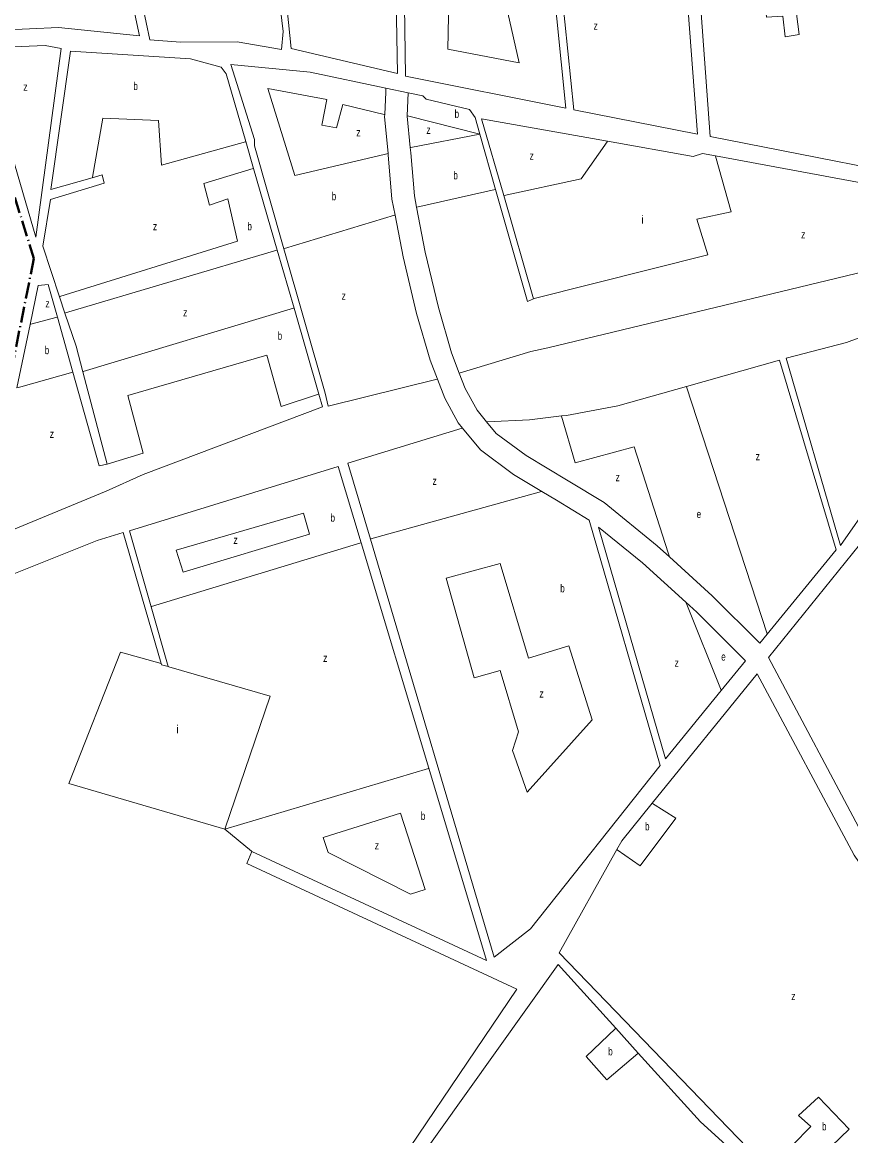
# Model space of a CAD drawing. Extents: x 639657 to 671642, y 222838 to 252123.
# Drawn here: x 645097 to 646133, y 234105 to 235497 of the extents above; entities that cross this region are included whole.
import ezdxf

# ---------------------------------------------------------------- set-up
doc = ezdxf.new("R2010")
doc.units = 0
doc.header["$LTSCALE"] = 4
doc.linetypes.add('DOT_DASHED', pattern=[7.7, 5, -1.2, 0.3, -1.2])
for name, color, linetype, lineweight in [('1', 7, 'Continuous', 13), ('21', 7, 'Continuous', 13), ('4', 7, 'DOT_DASHED', 40)]:
    doc.layers.add(name, color=color, linetype=linetype, lineweight=lineweight)
doc.layers.add('7', color=7, linetype='Continuous')

msp = doc.modelspace()

# ---------------------------------------------------------------- linework, layer by layer
at = {"layer": '1'}
for p, q in [((645579.594, 235408.462), (645578.231, 235379.811)), ((645475.6, 235033.2), (645424.158, 235213.682)), ((645050.013, 234847.823), (645202.059, 234910.821)), ((645900.98, 234575.9), (645817.455, 234865.465)), ((645686.73, 234328.11), (645532.16, 234850.744)), ((646015.52, 234682.319), (645884.374, 234520.569))]:
    msp.add_line(p, q, dxfattribs=at)
for points in [[(645326.87, 236001.17), (645164.55, 235940.98), (645257.22, 235519.48), (645247.34, 235517.92), (645256.64, 235474.78), (645294.7, 235471.78), (645365.62, 235472.21), (645420.92, 235462.45), (645423.14, 235485.24), (645412.03, 235578.44), (645399.43, 235739.54), (645380.89, 235852.03)], [(645114.17, 235228.07), (645044.79, 235464.25), (645125.58, 235467.54), (645145.59, 235464)]]:
    msp.add_lwpolyline(points, close=True, dxfattribs=at)
for points in [[(646274.127, 235371.606), (646292.24, 235288.07), (645956.71, 235353.74), (645928.56, 235742.53), (645923.92, 235762.48), (645929.11, 235827.2), (645931.11, 235920.48), (645922.95, 235989.19), (645934.57, 235985.14), (646044.18, 235918.37), (646077.46, 235923.3), (646144.99, 235951.43), (646168.02, 235910.74), (646221.42, 235860.99), (646229.75, 235868.35), (646175.52, 235915.08), (646147.13, 235958.96), (646112.99, 235946.51), (646075.06, 235928.87)], [(645147.628, 235922.555), (645158.96, 235872.6), (645243.5, 235479.86), (645142.2, 235489.99), (645033.27, 235485.03), (644957.87, 235703.69), (644916.403, 235841.076)], [(645725.61, 235924.82), (645719.38, 235924.35), (645649.49, 235896.42), (645566.34, 235891.4), (645501.94, 235879.41), (645393.62, 235844.8), (645416.89, 235661.63), (645419.19, 235602.12), (645433.16, 235463.81), (645565.97, 235432.6), (645564.54, 235524.56), (645573.498, 235601.106), (645582.916, 235599.143)], [(645582.916, 235599.143), (645578.67, 235566.98), (645574.9, 235517.11), (645575.87, 235429.43), (645776.65, 235389.39), (645759.26, 235559.27), (645739.48, 235630.06), (645723.17, 235695.51), (645719.51, 235765.11), (645715.13, 235812.36), (645714.77, 235871.67), (645725.61, 235924.82)], [(645766.72, 235557.467), (645771.67, 235534.2), (645786.33, 235387.08), (645940.95, 235356.83), (645925.054, 235566.468)], [(645376.465, 235347.418), (645351.9, 235432.16), (645345.83, 235440.5), (645307.29, 235451.02), (645157.22, 235460.42), (645132.71, 235287.5), (645184.578, 235302.41)], [(645424.158, 235213.682), (645387.49, 235342.33), (645387.23, 235350.28), (645357.85, 235444.01), (645456.99, 235434.3), (645551.618, 235414.358), (645579.594, 235408.462)], [(645551.618, 235414.358), (645551.38, 235409.358), (645550.051, 235381.419)], [(645579.594, 235408.462), (645597.73, 235404.64), (645602.06, 235400.37), (645655.87, 235387.58), (645663.03, 235377.53), (645668.977, 235356.686), (645688.622, 235287.833)], [(645550.051, 235381.419), (645549.921, 235378.693), (645554.391, 235332.479)], [(645578.231, 235379.811), (645578.211, 235379.385), (645582.024, 235339.957)], [(645698.809, 235280.108), (645670.99, 235376.07), (645828.527, 235347.838)], [(645202.059, 234910.821), (645247.98, 234931.25), (645472.48, 235016.2), (645467.932, 235031.89), (645436.735, 235139.508), (645415.765, 235211.847), (645386.146, 235314.023), (645376.465, 235347.418)], [(645828.527, 235347.838), (645935.43, 235328.68), (645947.44, 235332.83), (645963.427, 235329.862)], [(645554.391, 235332.479), (645554.528, 235331.06), (645559.136, 235275.745), (645562.989, 235255.614)], [(645582.024, 235339.957), (645582.64, 235333.59), (645587.139, 235279.58), (645589.807, 235265.639)], [(645963.427, 235329.862), (646231.04, 235280.18), (646247.65, 235269.54), (646254.36, 235263.13), (646255.11, 235210.7), (645754.01, 235089.69)], [(645184.578, 235302.41), (645196.86, 235305.94), (645199.51, 235295.42), (645132.36, 235275.03), (645122.62, 235216.95), (645143.674, 235153.577), (645150.445, 235133.194)], [(645688.622, 235287.833), (645728.608, 235147.686), (645736.209, 235151.096), (645698.809, 235280.108)], [(645589.807, 235265.639), (645600.559, 235209.465), (645617.149, 235140.054), (645633.515, 235083.491), (645643.289, 235058.229)], [(645562.989, 235255.614), (645572.958, 235203.528), (645589.852, 235132.847), (645606.746, 235074.459), (645615.965, 235050.633)], [(645140.902, 235128.07), (645129.36, 235169.07), (645116.91, 235167.7), (645106.741, 235119.076), (645090.158, 235039.783)], [(645203.218, 234944.245), (645193.235, 234942.167), (645160.247, 235059.352), (645140.902, 235128.07)], [(645150.445, 235133.194), (645164.23, 235091.7), (645172.625, 235059.951), (645203.218, 234944.245)], [(646119.84, 234842.62), (646051.98, 235076.66), (646127.3, 235096.25), (646164.18, 235110.01), (646244.01, 235129.4)], [(646244.01, 235129.4), (646229.86, 235019.29), (646216.11, 234983.53), (646199.09, 234955.92), (646119.84, 234842.62)], [(645754.01, 235089.69), (645732.54, 235085.04), (645643.289, 235058.229)], [(645927.195, 235041.631), (646043.39, 235074.46), (646114.29, 234837.43), (646028.265, 234731.958), (646018.9, 234720.476)], [(645643.289, 235058.229), (645650.818, 235038.77), (645665.557, 235011.961), (645677.512, 234997.342)], [(645615.965, 235050.633), (645615.465, 235050.509), (645479.57, 235016.68), (645475.6, 235033.2)], [(645615.965, 235050.633), (645625.176, 235026.826), (645642.07, 234996.096), (645647.489, 234989.469)], [(645777.1, 235005.37), (645841.29, 235017.36), (645927.195, 235041.631)], [(645677.512, 234997.342), (645678.012, 234997.366), (645731.14, 234999.93), (645771, 235004.648), (645777.1, 235005.37)], [(645677.512, 234997.342), (645689.34, 234982.878), (645726.884, 234955.054), (645779.525, 234923.456), (645824.22, 234896.306), (645890.834, 234842.355), (645905.846, 234828.702)], [(645532.16, 234850.744), (645504.08, 234945.69), (645646.989, 234989.316), (645647.489, 234989.469)], [(645647.489, 234989.469), (645669.714, 234962.292), (645711.181, 234931.561), (645746.67, 234910.258)], [(645520.763, 234846.019), (645492.07, 234941.54), (645231.22, 234860.88), (645258.214, 234766.22), (645279.55, 234691.4)], [(646614.164, 234520.24), (646472.69, 234716.77), (646204.86, 234919.26), (646029.641, 234702.821)], [(645746.67, 234910.258), (645764.935, 234899.294), (645805.711, 234874.525)], [(645805.711, 234874.525), (645894.58, 234567.91), (645732.51, 234363.63), (645686.73, 234328.11)], [(645270.628, 234695.276), (645223.28, 234859.11), (645190.67, 234849.03), (645027.741, 234783.832)], [(645817.455, 234865.465), (645872.442, 234820.931), (645926.505, 234771.76)], [(645383.94, 234460.37), (645677.51, 234324.19), (645605.367, 234564.363), (645520.763, 234846.019)], [(645905.846, 234828.702), (645959.506, 234779.898), (646018.9, 234720.476)], [(645926.505, 234771.76), (645940.018, 234759.47), (646000.968, 234698.491)], [(645279.55, 234691.4), (645271.171, 234693.399), (645270.628, 234695.276)], [(646000.968, 234698.491), (645970.657, 234661.328), (645900.98, 234575.9)], [(646029.641, 234702.821), (646149.435, 234477.749), (646243.9, 234342.178)], [(646477.553, 234138.71), (646450.23, 234142.77), (646422.68, 234149.05), (646364.46, 234179.86), (646334.67, 234200.52), (646282.76, 234253.5), (646253.28, 234293.72), (646224.26, 234328.36), (646137.07, 234455.7), (646015.52, 234682.319)], [(645884.374, 234520.569), (645846.38, 234473.71), (645840.244, 234462.747)], [(645153.621, 233705.489), (645280.1, 233697.96), (645344.05, 233729.24), (645519.8, 233999.03), (645715.35, 234288.32), (645377.59, 234445.08), (645383.94, 234460.37)], [(645840.244, 234462.747), (645767.94, 234333.55), (646073.53, 234017.44), (646131.96, 233976.39), (646124.67, 233967.14), (646066.7, 234011.51), (645944.63, 234122.51), (645867.04, 234208.38), (645839.066, 234239.339)], [(645839.066, 234239.339), (645766.96, 234319.14), (645539.16, 233999.46), (645494.812, 233928.919)]]:
    msp.add_lwpolyline(points, dxfattribs=at)
at = {"layer": '21'}
for points in [[(645630.843, 235545.85), (645694.911, 235549.055), (645717.948, 235446.107), (645628.871, 235463.009)], [(646025.766, 235521.81), (646062.783, 235523.292), (646068.214, 235481.181), (646050.563, 235478.464), (646047.848, 235504.274), (646027.482, 235502.916)], [(645289.43, 234836.993), (645298.048, 234809.408), (645456.237, 234857.04), (645448.558, 234883.162)], [(645709.646, 234586.61), (645728.076, 234534.368), (645809.474, 234625.024), (645780.294, 234717.216), (645729.612, 234701.851), (645694.288, 234820.164), (645626.712, 234801.725), (645662.036, 234677.266), (645694.288, 234686.485), (645717.325, 234609.658)], [(645473.108, 234477.586), (645569.887, 234508.247), (645600.603, 234412.982), (645582.173, 234406.836), (645479.274, 234459.078)], [(646092.17, 234153.407), (646067.492, 234130.26), (646082.85, 234116.431), (646059.813, 234093.383), (646085.922, 234070.335), (646130.46, 234113.358)]]:
    msp.add_lwpolyline(points, close=True, dxfattribs=at)
for points in [[(645550.051, 235381.419), (645549.551, 235381.54), (645497.704, 235394.059), (645490.025, 235364.865), (645471.595, 235367.938), (645477.739, 235400.205), (645404.019, 235414.034), (645437.807, 235304.94), (645549.391, 235331.298), (645554.391, 235332.479)], [(645184.578, 235302.41), (645184.668, 235302.909), (645197.922, 235376.585), (645267.165, 235373.868), (645271.239, 235318.174), (645375.965, 235347.279), (645376.465, 235347.418)], [(645668.977, 235356.686), (645578.731, 235379.684), (645578.231, 235379.811)], [(645582.024, 235339.957), (645582.524, 235340.053), (645668.977, 235356.686)], [(645698.809, 235280.108), (645699.309, 235280.216), (645795.652, 235301.101), (645828.175, 235347.338), (645828.527, 235347.838)], [(645736.209, 235151.096), (645736.709, 235151.222), (645953.841, 235205.836), (645940.019, 235250.395), (645983.022, 235259.614), (645963.566, 235329.362), (645963.427, 235329.862)], [(645386.146, 235314.023), (645385.646, 235313.87), (645324.189, 235295.081), (645330.977, 235267.913), (645354.058, 235276.064), (645366.278, 235223.086), (645144.174, 235153.733), (645143.674, 235153.577)], [(645589.807, 235265.639), (645590.307, 235265.751), (645688.122, 235287.721), (645688.622, 235287.833)], [(645424.158, 235213.682), (645424.658, 235213.833), (645562.489, 235255.463), (645562.989, 235255.614)], [(645150.445, 235133.194), (645150.945, 235133.342), (645415.265, 235211.699), (645415.765, 235211.847)], [(645172.625, 235059.951), (645173.125, 235060.102), (645436.235, 235139.357), (645436.735, 235139.508)], [(645106.741, 235119.076), (645107.551, 235119.29), (645140.575, 235127.984), (645140.902, 235128.07)], [(645203.218, 234944.245), (645248.158, 234958.199), (645229.15, 235030.194), (645402.936, 235080.454), (645420.587, 235016.61), (645467.432, 235031.729), (645467.932, 235031.89)], [(645090.158, 235039.783), (645095.158, 235041.179), (645160.21, 235059.342), (645160.247, 235059.352)], [(646028.265, 234731.958), (646028.102, 234732.458), (645927.358, 235041.131), (645927.195, 235041.631)], [(645905.846, 234828.702), (645904.24, 234833.701), (645861.692, 234966.134), (645787.973, 234946.159), (645771.145, 235004.148), (645771, 235004.648)], [(645746.67, 234910.258), (645746.17, 234910.119), (645532.66, 234850.883), (645532.16, 234850.744)], [(645520.763, 234846.019), (645520.263, 234845.867), (645258.714, 234766.372), (645258.214, 234766.22)], [(645926.505, 234771.76), (645926.705, 234771.26), (645970.457, 234661.829), (645970.657, 234661.328)], [(645270.628, 234695.276), (645219.721, 234709.533), (645155.217, 234545.124), (645350.265, 234488.272)], [(645350.265, 234488.272), (645407.09, 234654.218), (645280.05, 234691.254), (645279.55, 234691.4)], [(645350.265, 234488.272), (645604.867, 234564.214), (645605.367, 234564.363)], [(645884.374, 234520.569), (645884.874, 234520.256), (645913.91, 234502.101), (645869.372, 234442.176), (645840.744, 234462.394), (645840.244, 234462.747)], [(645383.94, 234460.37), (645383.44, 234460.784), (645350.265, 234488.272)], [(645839.066, 234239.339), (645838.566, 234238.865), (645801.796, 234204.013), (645827.904, 234174.819), (645866.54, 234207.951), (645867.04, 234208.38)]]:
    msp.add_lwpolyline(points, dxfattribs=at)
at = {"layer": '4'}
msp.add_lwpolyline([(644486.077, 236524.352), (644832.049, 236101.279), (645111.539, 235201.409), (645049.402, 234891.773), (645039.509, 234842.474), (645039.503, 234842.444), (645027.741, 234783.832)], dxfattribs=at)

# ---------------------------------------------------------------- texts
at = {"layer": '7'}
for s, width, p in [('z', 0.8, (645811.052, 235487.283)), ('z', 0.8, (645098.392, 235410.963)), ('b', 0.75, (645235.938, 235411.903)), ('b', 0.75, (645637.463, 235377.159)), ('z', 0.8, (645514.598, 235354.111)), ('z', 0.8, (645602.14, 235357.184)), ('z', 0.8, (645731.148, 235324.917)), ('b', 0.75, (645635.927, 235300.333)), ('b', 0.75, (645483.882, 235274.212)), ('b', 0.75, (645378.498, 235236.67)), ('z', 0.8, (645260.377, 235236.67)), ('z', 0.8, (646070.563, 235226.579)), ('z', 0.8, (645496.168, 235149.752)), ('z', 0.8, (645125.964, 235140.224)), ('z', 0.8, (645298.048, 235129.007)), ('b', 0.75, (645416.305, 235099.813)), ('b', 0.75, (645125.129, 235081.86)), ('z', 0.8, (645131.395, 234977.216)), ('z', 0.8, (646013.738, 234949.233)), ('z', 0.8, (645838.655, 234923.111)), ('z', 0.8, (645609.818, 234918.502)), ('b', 0.75, (645482.345, 234872.406)), ('e', 0.75, (645940.019, 234877.015)), ('z', 0.8, (645361.016, 234844.748)), ('b', 0.75, (645769.519, 234784.168)), ('z', 0.8, (645473.131, 234697.241)), ('e', 0.75, (645970.735, 234698.777)), ('z', 0.8, (645912.374, 234691.095)), ('z', 0.8, (645743.434, 234652.681)), ('b', 0.75, (645595.228, 234499.796)), ('b', 0.75, (645875.515, 234486.736)), ('z', 0.8, (645537.635, 234462.919)), ('z', 0.8, (646058.277, 234274.694)), ('b', 0.75, (645829.44, 234205.55)), ('b', 0.75, (646096.672, 234111.821))]:
    msp.add_text(s, height=10, dxfattribs=dict(at, width=width)).set_placement(p)
for p in [(645870.907, 235245.017), (645289.601, 234608.122)]:
    msp.add_text('i', height=10, dxfattribs=at).set_placement(p)

doc.saveas('drawing.dxf')
